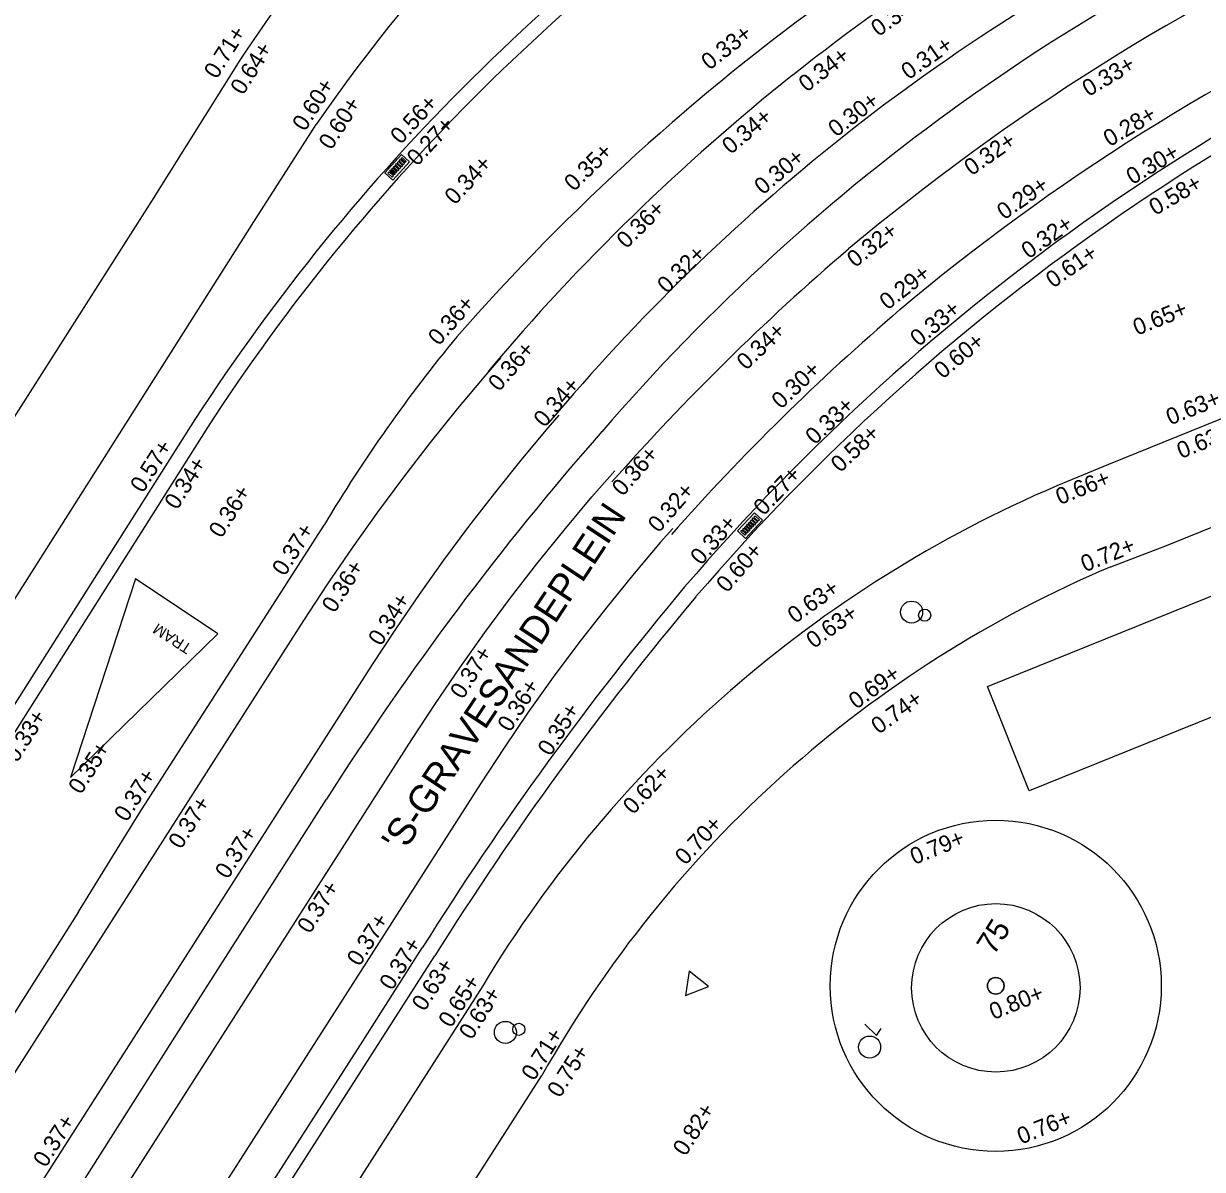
# Model space of a CAD drawing. Extents: x 122462 to 123306, y 485548 to 486417.
# Drawn here: x 122855.62 to 122876.99, y 485776.58 to 485797.34 of the extents above; entities that cross this region are included whole.
import ezdxf

# ---------------------------------------------------------------- set-up
doc = ezdxf.new("R2010")
doc.units = 0
for name, color, linetype in [('B meubilair trammast', 7, 'Continuous'), ('B-WE-AL-T25', 7, 'Continuous'), ('B-WE-GR-BOOM-S', 7, 'Continuous'), ('B-WE-GR-BOOM_BOOMDIAMETER', 7, 'Continuous'), ('B-WE-KL-ET_LS_OV_LICHTMAST-S', 7, 'Continuous'), ('B-WE-OG-HOOGTEPUNT-S', 7, 'Continuous'), ('B-WE-OG-TOPOGRAFIE_RAILS-G', 7, 'Continuous'), ('B-WE-OG-TOPOGRAFIE_STRAATNAAM', 7, 'Continuous'), ('B-WE-RI-HWA_KOLK-S', 7, 'Continuous'), ('B-WE-VH-KANTOPSLUITING_TROTTOIRBAND_130 150-G', 7, 'Continuous'), ('B-WE-VH-KANTOPSLUITING_TROTTOIRBAND_280 300-G', 7, 'Continuous'), ('B-WE-VH-KANTOPSLUITING_TROTTOIRBAND_NATUURSTEEN_150-G', 7, 'Continuous'), ('B-WE-VH-KANTOPSLUITING_TROTTOIRBAND_NATUURSTEEN_300-G', 7, 'Continuous'), ('B-WE-VH-KANTVERHARDING_EIND_VERHARDING-G', 7, 'Continuous'), ('B-WE-VH-MATERIAALGRENS_ASFALT-G', 7, 'Continuous'), ('B-WE-VW-MARKERING_LANGS_STREEP_DOORGETROKKEN_010-G', 7, 'Continuous'), ('B-WE-VW-MARKERING_OVERIG-G', 7, 'Continuous'), ('Level 37', 7, 'Continuous')]:
    doc.layers.add(name, color=color, linetype=linetype)

msp = doc.modelspace()

# ---------------------------------------------------------------- linework, layer by layer
at = {"layer": 'B meubilair trammast'}
msp.add_lwpolyline([(122867.624, 485779.725), (122868.041, 485779.893), (122867.686, 485780.17)], close=True, dxfattribs=at)
at = {"layer": 'B-WE-GR-BOOM-S'}
for radius in [3, 0.15]:
    msp.add_circle((122873.246, 485779.902), radius, dxfattribs=at)
for start, end in [(0, 180), (180, 0)]:
    msp.add_arc((122873.246, 485779.902), 0.15, start, end, dxfattribs=at)
at = {"layer": 'B-WE-KL-ET_LS_OV_LICHTMAST-S'}
msp.add_lwpolyline([(122870.873, 485779.21), (122871.087, 485779.001), (122871.168, 485779.128)], dxfattribs=at)
msp.add_circle((122870.96, 485778.793), 0.2, dxfattribs=at)
at = {"layer": 'B-WE-OG-TOPOGRAFIE_RAILS-G'}
for centre, radius, start, end in [((122892.73, 485767.197), 37.277, 116.2604, 128.4187), ((122892.73, 485767.197), 35.837, 116.2604, 128.4187), ((122897.258, 485761.432), 41.525, 114.4342, 129.9761), ((122897.258, 485761.432), 40.085, 114.4342, 129.9761), ((122893.694, 485766.059), 38.768, 128.4917, 139.889), ((122893.694, 485766.059), 37.328, 128.4917, 139.889), ((122898.708, 485760.361), 43.279, 130.5458, 138.508), ((122898.708, 485760.361), 41.839, 130.5458, 138.508)]:
    msp.add_arc(centre, radius, start, end, dxfattribs=at)
at = {"layer": 'B-WE-RI-HWA_KOLK-S'}
for p, q in [((122862.472, 485794.968), (122862.17, 485794.634)), ((122862.62, 485794.835), (122862.472, 485794.968)), ((122862.319, 485794.5), (122862.62, 485794.835)), ((122862.17, 485794.634), (122862.319, 485794.5)), ((122868.873, 485788.474), (122868.566, 485788.144)), ((122868.713, 485788.008), (122869.019, 485788.337)), ((122869.019, 485788.337), (122868.873, 485788.474)), ((122868.566, 485788.144), (122868.713, 485788.008))]:
    msp.add_line(p, q, dxfattribs=at)
for points in [[(122862.329, 485794.739), (122862.351, 485794.762), (122862.428, 485794.693), (122862.407, 485794.669), (122862.329, 485794.739)], [(122862.363, 485794.776), (122862.384, 485794.8), (122862.462, 485794.73), (122862.44, 485794.706), (122862.363, 485794.776)], [(122862.396, 485794.813), (122862.418, 485794.837), (122862.495, 485794.767), (122862.474, 485794.743), (122862.396, 485794.813)], [(122862.43, 485794.85), (122862.451, 485794.874), (122862.529, 485794.804), (122862.507, 485794.78), (122862.43, 485794.85)], [(122862.463, 485794.887), (122862.485, 485794.911), (122862.562, 485794.841), (122862.541, 485794.818), (122862.463, 485794.887)], [(122862.229, 485794.627), (122862.25, 485794.651), (122862.328, 485794.581), (122862.306, 485794.557), (122862.229, 485794.627)], [(122862.262, 485794.664), (122862.284, 485794.688), (122862.361, 485794.618), (122862.34, 485794.595), (122862.262, 485794.664)], [(122862.296, 485794.702), (122862.317, 485794.725), (122862.395, 485794.656), (122862.373, 485794.632), (122862.296, 485794.702)], [(122868.795, 485788.319), (122868.817, 485788.343), (122868.893, 485788.272), (122868.871, 485788.248), (122868.795, 485788.319)], [(122868.829, 485788.356), (122868.851, 485788.379), (122868.927, 485788.308), (122868.905, 485788.285), (122868.829, 485788.356)], [(122868.863, 485788.393), (122868.885, 485788.416), (122868.961, 485788.345), (122868.939, 485788.322), (122868.863, 485788.393)], [(122868.625, 485788.136), (122868.646, 485788.16), (122868.723, 485788.089), (122868.701, 485788.065), (122868.625, 485788.136)], [(122868.659, 485788.173), (122868.681, 485788.196), (122868.757, 485788.125), (122868.735, 485788.102), (122868.659, 485788.173)], [(122868.693, 485788.209), (122868.715, 485788.233), (122868.791, 485788.162), (122868.769, 485788.138), (122868.693, 485788.209)], [(122868.727, 485788.246), (122868.749, 485788.27), (122868.825, 485788.199), (122868.803, 485788.175), (122868.727, 485788.246)], [(122868.761, 485788.283), (122868.783, 485788.306), (122868.859, 485788.235), (122868.837, 485788.212), (122868.761, 485788.283)]]:
    msp.add_lwpolyline(points, dxfattribs=at)
at = {"layer": 'B-WE-VH-KANTOPSLUITING_TROTTOIRBAND_130 150-G'}
for points in [[(122875.333, 485787.496), (122876.312, 485787.868), (122893.962, 485794.992), (122906.533, 485800.012)], [(122859.545, 485796.675), (122857.941, 485794.118), (122851.457, 485783.939), (122846.068, 485775.456), (122843.914, 485772.069), (122842.809, 485770.365)]]:
    msp.add_lwpolyline(points, dxfattribs=at)
for centre, radius, start, end in [((122887.37, 485777.247), 32.134, 109.4944, 145.3742), ((122884.367, 485780.25), 29.765, 117.5598, 146.5068), ((122883.171, 485768.321), 22.445, 113.13, 148.9294), ((122883.689, 485767.768), 21.424, 112.9561, 150.6267)]:
    msp.add_arc(centre, radius, start, end, dxfattribs=at)
at = {"layer": 'B-WE-VH-KANTOPSLUITING_TROTTOIRBAND_280 300-G'}
msp.add_lwpolyline([(122855.639, 485768.855), (122857.113, 485771.127), (122861.998, 485778.754), (122863.08, 485780.447)], dxfattribs=at)
msp.add_arc((122890.004, 485769.859), 37.288, 122.4775, 147.0059, dxfattribs=at)
at = {"layer": 'B-WE-VH-KANTOPSLUITING_TROTTOIRBAND_NATUURSTEEN_150-G'}
for points in [[(122905.454, 485801.56), (122875.291, 485789.351), (122874.354, 485788.962)], [(122875.333, 485787.496), (122876.312, 485787.868), (122893.962, 485794.992), (122906.533, 485800.012)], [(122859.545, 485796.675), (122857.941, 485794.118), (122851.457, 485783.939), (122846.068, 485775.456), (122843.914, 485772.069), (122842.809, 485770.365)], [(122843.305, 485767.77), (122846.914, 485773.426), (122850.68, 485779.38), (122854.452, 485785.317), (122859.842, 485793.813), (122860.927, 485795.506)], [(122863.946, 485779.905), (122856.523, 485768.29)], [(122853.181, 485759.893), (122857.443, 485766.425), (122857.974, 485767.266), (122865.019, 485778.277)]]:
    msp.add_lwpolyline(points, dxfattribs=at)
for centre, radius, start, end in [((122887.37, 485777.247), 32.134, 109.4944, 145.3742), ((122884.367, 485780.25), 29.765, 117.5598, 146.5068), ((122883.171, 485768.321), 22.445, 113.13, 148.9294), ((122883.689, 485767.768), 21.424, 112.9561, 150.6267)]:
    msp.add_arc(centre, radius, start, end, dxfattribs=at)
at = {"layer": 'B-WE-VH-KANTOPSLUITING_TROTTOIRBAND_NATUURSTEEN_300-G'}
for points in [[(122858.729, 485790.164), (122853.344, 485781.672), (122848.499, 485774.007), (122844.135, 485767.235)], [(122855.639, 485768.855), (122857.113, 485771.127), (122861.998, 485778.754), (122863.08, 485780.447)]]:
    msp.add_lwpolyline(points, dxfattribs=at)
for centre, radius, start, end in [((122890.004, 485769.859), 37.288, 122.4775, 147.0059), ((122898.061, 485761.035), 39.834, 110.4575, 139.4077), ((122912.508, 485749.476), 58.329, 140.02002, 147.92942)]:
    msp.add_arc(centre, radius, start, end, dxfattribs=at)
at = {"layer": 'B-WE-VH-KANTVERHARDING_EIND_VERHARDING-G'}
msp.add_circle((122873.248, 485779.866), 1.526, dxfattribs=at)
at = {"layer": 'B-WE-VH-MATERIAALGRENS_ASFALT-G'}
for points in [[(122858.956, 485790.018), (122853.572, 485781.528), (122848.727, 485773.862), (122843.647, 485765.979)], [(122855.412, 485769.002), (122856.886, 485771.273), (122861.771, 485778.9), (122862.852, 485780.591)]]:
    msp.add_lwpolyline(points, dxfattribs=at)
for centre, radius, start, end in [((122890.01, 485769.852), 37.027, 122.4732, 147.0014), ((122898.066, 485761.026), 40.115, 110.4596, 139.4046), ((122912.49, 485749.495), 58.574, 140.02108, 147.9346)]:
    msp.add_arc(centre, radius, start, end, dxfattribs=at)
at = {"layer": 'B-WE-VW-MARKERING_LANGS_STREEP_DOORGETROKKEN_010-G'}
for points in [[(122856.618, 485781.242), (122857.719, 485783.023), (122861.072, 485788.249)], [(122879.483, 485787.902), (122880.237, 485786.014), (122873.85, 485783.435), (122873.096, 485785.323), (122879.483, 485787.902)], [(122859.144, 485786.281), (122857.651, 485787.275), (122856.474, 485783.68), (122859.144, 485786.281)], [(122854.426, 485772.777), (122858.88, 485779.781), (122861.114, 485783.283)], [(122856.618, 485781.242), (122848.765, 485768.861)]]:
    msp.add_lwpolyline(points, dxfattribs=at)
for centre, radius, start, end in [((122893.682, 485765.237), 40.13, 112.3523, 138.8217), ((122894.325, 485765.582), 37.28, 111.8799, 139.1977), ((122884.662, 485774.165), 27.475, 140.4503, 149.1607), ((122906.578, 485754.413), 53.856, 138.7206, 147.5837)]:
    msp.add_arc(centre, radius, start, end, dxfattribs=at)
at = {"layer": 'B-WE-VW-MARKERING_OVERIG-G'}
for centre, radius in [((122871.721, 485786.673), 0.2), ((122871.958, 485786.617), 0.11), ((122864.359, 485779.059), 0.2), ((122864.602, 485779.114), 0.11)]:
    msp.add_circle(centre, radius, dxfattribs=at)
at = {"layer": 'Level 37'}
for points in [[(122864.275, 485791.284), (122864.002, 485790.971), (122863.492, 485790.364), (122862.995, 485789.747), (122862.511, 485789.12), (122862.038, 485788.484), (122861.579, 485787.838), (122861.132, 485787.184), (122860.699, 485786.521), (122848.328, 485767.181), (122847.926, 485766.567), (122847.512, 485765.961), (122847.086, 485765.364), (122846.647, 485764.775), (122846.197, 485764.196), (122845.735, 485763.626), (122845.261, 485763.066), (122844.776, 485762.515), (122844.28, 485761.974), (122843.773, 485761.444), (122843.256, 485760.924)], [(122865.327, 485790.24), (122865.127, 485790.01), (122864.636, 485789.425), (122864.158, 485788.831), (122863.691, 485788.227), (122863.236, 485787.615), (122862.794, 485786.993), (122862.364, 485786.363), (122861.946, 485785.724), (122849.575, 485766.384), (122849.157, 485765.745), (122848.726, 485765.114), (122848.282, 485764.492), (122847.825, 485763.88), (122847.357, 485763.276), (122846.875, 485762.683), (122846.382, 485762.099), (122845.878, 485761.526), (122845.361, 485760.963), (122844.833, 485760.411), (122844.294, 485759.869), (122843.744, 485759.339), (122843.184, 485758.82)], [(122850.699, 485765.665), (122862.66, 485784.363), (122863.089, 485785.018), (122863.53, 485785.665), (122863.984, 485786.303), (122864.451, 485786.932), (122864.93, 485787.551), (122865.422, 485788.161), (122865.925, 485788.761), (122866.339, 485789.235)], [(122867.391, 485788.19), (122867.164, 485787.932), (122866.661, 485787.338), (122866.17, 485786.733), (122865.692, 485786.118), (122865.226, 485785.494), (122864.773, 485784.86), (122864.333, 485784.217), (122863.907, 485783.565), (122851.945, 485764.867), (122851.514, 485764.207), (122851.069, 485763.555), (122850.612, 485762.912), (122850.142, 485762.278), (122849.659, 485761.653), (122849.164, 485761.039), (122848.658, 485760.434), (122848.139, 485759.839)]]:
    msp.add_lwpolyline(points, dxfattribs=at)

# ---------------------------------------------------------------- texts
at = {"layer": 'B-WE-AL-T25'}
msp.add_text('TRAM', height=0.2, rotation=147.1138, dxfattribs=at).set_placement((122858.691, 485786.07))
at = {"layer": 'B-WE-GR-BOOM_BOOMDIAMETER'}
msp.add_text('75', height=0.4, rotation=57.4653, dxfattribs=at).set_placement((122873.211, 485780.44))
at = {"layer": 'B-WE-OG-HOOGTEPUNT-S'}
for s, rotation, p in [('0.34+', 34.831, (122871.118, 485797.091)), ('0.71+', 57.503, (122859.125, 485796.317)), ('0.33+', 37.9234, (122868.055, 485796.482)), ('0.64+', 57.503, (122859.604, 485796.026)), ('0.31+', 34.831, (122871.664, 485796.309)), ('0.34+', 37.5457, (122869.818, 485796.084)), ('0.33+', 30.5179, (122874.927, 485796.005)), ('0.60+', 57.3452, (122860.725, 485795.369)), ('0.30+', 37.5457, (122870.354, 485795.269)), ('0.60+', 57.3452, (122861.204, 485795.032)), ('0.56+', 47.0319, (122862.46, 485795.134)), ('0.34+', 39.8241, (122868.44, 485794.955)), ('0.28+', 30.5179, (122875.31, 485795.097)), ('0.27+', 47.0319, (122862.759, 485794.739)), ('0.32+', 34.831, (122872.807, 485794.57)), ('0.35+', 44.3344, (122865.6, 485794.283)), ('0.30+', 39.8241, (122869.026, 485794.222)), ('0.30+', 30.5179, (122875.724, 485794.409)), ('0.34+', 47.0319, (122863.443, 485794.037)), ('0.58+', 30.5179, (122876.138, 485793.851)), ('0.29+', 34.831, (122873.4, 485793.77)), ('0.36+', 44.3344, (122866.55, 485793.245)), ('0.32+', 34.831, (122873.842, 485793.063)), ('0.32+', 37.9234, (122870.696, 485792.905)), ('0.32+', 44.3344, (122867.287, 485792.43)), ('0.61+', 34.831, (122874.287, 485792.534)), ('0.29+', 37.9234, (122871.286, 485792.136)), ('0.36+', 48.8889, (122863.153, 485791.486)), ('0.33+', 39.7099, (122871.85, 485791.473)), ('0.65+', 22.0365, (122875.808, 485791.68)), ('0.34+', 43.331, (122868.722, 485791.043)), ('0.60+', 39.7099, (122872.286, 485790.886)), ('0.36+', 48.8889, (122864.242, 485790.655)), ('0.30+', 43.331, (122869.354, 485790.338)), ('0.34+', 48.8889, (122865.065, 485790.004)), ('0.33+', 43.331, (122869.967, 485789.692)), ('0.63+', 22.0365, (122876.409, 485790.055)), ('0.58+', 43.331, (122870.428, 485789.188)), ('0.63+', 22.0365, (122876.605, 485789.447)), ('0.57+', 57.4653, (122857.788, 485788.817)), ('0.36+', 48.8889, (122866.485, 485788.757)), ('0.34+', 57.4653, (122858.408, 485788.511)), ('0.27+', 46.3043, (122869.04, 485788.406)), ('0.66+', 22.0365, (122874.409, 485788.611)), ('0.36+', 57.4653, (122859.212, 485787.997)), ('0.32+', 48.8889, (122867.137, 485788.095)), ('0.33+', 48.8889, (122867.906, 485787.508)), ('0.37+', 57.4653, (122860.359, 485787.309)), ('0.72+', 22.0365, (122874.863, 485787.394)), ('0.60+', 48.8889, (122868.375, 485787.009)), ('0.36+', 57.4653, (122861.261, 485786.641)), ('0.63+', 35.615, (122869.609, 485786.456)), ('0.34+', 57.4653, (122862.102, 485786.043)), ('0.63+', 35.615, (122869.947, 485786.003)), ('0.37+', 57.4653, (122863.586, 485785.079)), ('0.69+', 35.615, (122870.717, 485784.903)), ('0.36+', 57.4653, (122864.444, 485784.484)), ('0.74+', 35.615, (122871.124, 485784.451)), ('0.35+', 57.4653, (122865.173, 485784.047)), ('0.33+', 57.4653, (122855.508, 485783.93)), ('0.35+', 57.4653, (122856.666, 485783.355)), ('0.37+', 57.4653, (122857.495, 485782.856)), ('0.62+', 46.8202, (122866.676, 485782.991)), ('0.37+', 57.4653, (122858.479, 485782.362)), ('0.70+', 46.8202, (122867.619, 485782.073)), ('0.37+', 57.4653, (122859.326, 485781.82)), ('0.79+', 21.9883, (122871.77, 485782.091)), ('0.37+', 57.4653, (122860.815, 485780.83)), ('0.37+', 57.4653, (122861.714, 485780.24)), ('0.37+', 57.4653, (122862.304, 485779.803)), ('0.63+', 57.4653, (122862.893, 485779.425)), ('0.65+', 57.4653, (122863.373, 485779.125)), ('0.63+', 57.4653, (122863.748, 485778.908)), ('0.80+', 21.9883, (122873.204, 485779.282)), ('0.71+', 57.4653, (122864.877, 485778.164)), ('0.75+', 57.4653, (122865.346, 485777.856)), ('0.82+', 57.4653, (122867.623, 485776.8)), ('0.37+', 57.5468, (122856.028, 485776.594)), ('0.76+', 21.9883, (122873.708, 485777.025))]:
    msp.add_text(s, height=0.3, rotation=rotation, dxfattribs=at).set_placement(p)
at = {"layer": 'B-WE-OG-TOPOGRAFIE_STRAATNAAM'}
msp.add_text("'S-GRAVESANDEPLEIN", height=0.5, rotation=56.4998, dxfattribs=at).set_placement((122862.5, 485782.278))

doc.saveas('drawing.dxf')
